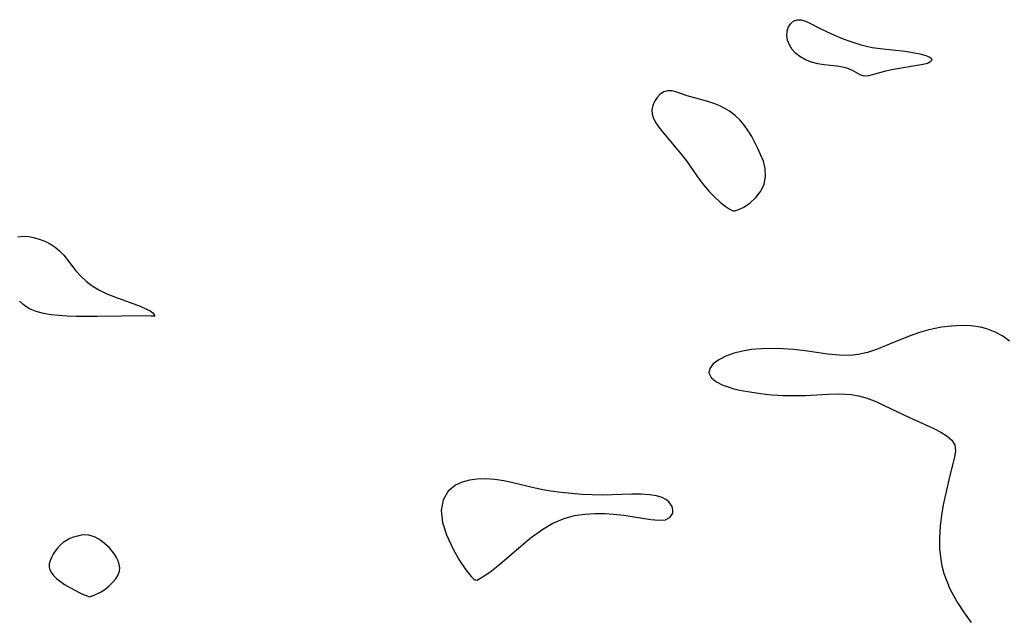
# Model space of a CAD drawing. Header units: metres. Extents: x 1073367 to 1082519, y 1569854 to 1574957.
# Tile 303 of 656: x 1075848 to 1076001, y 1572816 to 1572909. Entities that reach past the tile are written whole.
import ezdxf

# ---------------------------------------------------------------- set-up
doc = ezdxf.new("R2010")
doc.units = ezdxf.units.M
doc.layers.add('CGG_CurvaNivelLidar_v1', color=253, linetype='Continuous', lineweight=30)

msp = doc.modelspace()

# ---------------------------------------------------------------- linework, layer by layer
at = {"layer": 'CGG_CurvaNivelLidar_v1'}
for p, q in [((1075967.4626, 1572908.2863, 67.5), (1075967.9146, 1572908.6771, 67.5)), ((1075967.9146, 1572908.6771, 67.5), (1075968.452, 1572908.8797, 67.5)), ((1075968.452, 1572908.8797, 67.5), (1075969.0519, 1572908.8596, 67.5)), ((1075969.0519, 1572908.8596, 67.5), (1075969.7135, 1572908.6627, 67.5)), ((1075969.7135, 1572908.6627, 67.5), (1075970.4304, 1572908.3415, 67.5)), ((1075970.4304, 1572908.3415, 67.5), (1075972.026, 1572907.5075, 67.5)), ((1075966.8197, 1572906.4334, 67.5), (1075966.8874, 1572907.1269, 67.5)), ((1075966.8874, 1572907.1269, 67.5), (1075967.1124, 1572907.7561, 67.5)), ((1075967.1124, 1572907.7561, 67.5), (1075967.4626, 1572908.2863, 67.5)), ((1075972.026, 1572907.5075, 67.5), (1075973.0998, 1572906.9803, 67.5)), ((1075973.0998, 1572906.9803, 67.5), (1075974.2386, 1572906.4671, 67.5)), ((1075966.9388, 1572905.7013, 67.5), (1075966.8197, 1572906.4334, 67.5)), ((1075967.2294, 1572904.9672, 67.5), (1075966.9388, 1572905.7013, 67.5)), ((1075974.2386, 1572906.4671, 67.5), (1075975.4239, 1572905.9759, 67.5)), ((1075975.4239, 1572905.9759, 67.5), (1075976.6419, 1572905.5156, 67.5)), ((1075976.6419, 1572905.5156, 67.5), (1075978.3516, 1572904.9638, 67.5)), ((1075967.6713, 1572904.2632, 67.5), (1075967.2294, 1572904.9672, 67.5)), ((1075968.1995, 1572903.6695, 67.5), (1075967.6713, 1572904.2632, 67.5)), ((1075978.3516, 1572904.9638, 67.5), (1075980.0907, 1572904.5726, 67.5)), ((1075980.0907, 1572904.5726, 67.5), (1075981.3216, 1572904.3882, 67.5)), ((1075981.3216, 1572904.3882, 67.5), (1075985.1701, 1572903.9722, 67.5)), ((1075985.1701, 1572903.9722, 67.5), (1075986.4115, 1572903.798, 67.5)), ((1075986.4115, 1572903.798, 67.5), (1075987.5131, 1572903.5865, 67.5)), ((1075968.8557, 1572903.1298, 67.5), (1075968.1995, 1572903.6695, 67.5)), ((1075969.7293, 1572902.6244, 67.5), (1075968.8557, 1572903.1298, 67.5)), ((1075970.6921, 1572902.25, 67.5), (1075969.7293, 1572902.6244, 67.5)), ((1075971.6582, 1572902.0125, 67.5), (1075970.6921, 1572902.25, 67.5)), ((1075987.5131, 1572903.5865, 67.5), (1075988.4048, 1572903.3342, 67.5)), ((1075988.4048, 1572903.3342, 67.5), (1075988.9257, 1572903.1099, 67.5)), ((1075989.0469, 1572902.2619, 67.5), (1075988.7973, 1572902.1196, 67.5)), ((1075988.9257, 1572903.1099, 67.5), (1075989.2415, 1572902.876, 67.5)), ((1075989.2475, 1572902.4406, 67.5), (1075989.0469, 1572902.2619, 67.5)), ((1075989.2415, 1572902.876, 67.5), (1075989.3375, 1572902.6421, 67.5)), ((1075989.3375, 1572902.6421, 67.5), (1075989.2475, 1572902.4406, 67.5)), ((1075972.6474, 1572901.8559, 67.5), (1075971.6582, 1572902.0125, 67.5)), ((1075974.5922, 1572901.6313, 67.5), (1075972.6474, 1572901.8559, 67.5)), ((1075975.4942, 1572901.4887, 67.5), (1075974.5922, 1572901.6313, 67.5)), ((1075976.3085, 1572901.2739, 67.5), (1075975.4942, 1572901.4887, 67.5)), ((1075977.0231, 1572900.9574, 67.5), (1075976.3085, 1572901.2739, 67.5)), ((1075978.2292, 1572900.2876, 67.5), (1075977.0231, 1572900.9574, 67.5)), ((1075982.1853, 1572900.871, 67.5), (1075980.3182, 1572900.3499, 67.5)), ((1075983.3915, 1572901.1343, 67.5), (1075982.1853, 1572900.871, 67.5)), ((1075987.6863, 1572901.8419, 67.5), (1075983.3915, 1572901.1343, 67.5)), ((1075988.5, 1572902.0162, 67.5), (1075987.6863, 1572901.8419, 67.5)), ((1075988.7973, 1572902.1196, 67.5), (1075988.5, 1572902.0162, 67.5)), ((1075978.8612, 1572900.1214, 67.5), (1075978.2292, 1572900.2876, 67.5)), ((1075979.5331, 1572900.1675, 67.5), (1075978.8612, 1572900.1214, 67.5)), ((1075980.3182, 1572900.3499, 67.5), (1075979.5331, 1572900.1675, 67.5)), ((1075947.722, 1572897.645, 68), (1075947.1593, 1572897.2783, 68)), ((1075948.3398, 1572897.8305, 68), (1075947.722, 1572897.645, 68)), ((1075949.0143, 1572897.8024, 68), (1075948.3398, 1572897.8305, 68)), ((1075949.7347, 1572897.6141, 68), (1075949.0143, 1572897.8024, 68)), ((1075951.3387, 1572897.0424, 68), (1075949.7347, 1572897.6141, 68)), ((1075946.2729, 1572896.1696, 68), (1075946.0147, 1572895.538, 68)), ((1075946.6685, 1572896.7748, 68), (1075946.2729, 1572896.1696, 68)), ((1075947.1593, 1572897.2783, 68), (1075946.6685, 1572896.7748, 68)), ((1075954.546, 1572896.1576, 68), (1075951.3387, 1572897.0424, 68)), ((1075955.6528, 1572895.7991, 68), (1075954.546, 1572896.1576, 68)), ((1075946.0147, 1572895.538, 68), (1075945.8878, 1572894.8693, 68)), ((1075945.8878, 1572894.8693, 68), (1075945.9214, 1572894.1875, 68)), ((1075956.4462, 1572895.475, 68), (1075955.6528, 1572895.7991, 68)), ((1075957.2145, 1572895.0913, 68), (1075956.4462, 1572895.475, 68)), ((1075957.9472, 1572894.6428, 68), (1075957.2145, 1572895.0913, 68)), ((1075958.8167, 1572893.9694, 68), (1075957.9472, 1572894.6428, 68)), ((1075945.9214, 1572894.1875, 68), (1075946.1348, 1572893.5185, 68)), ((1075946.1348, 1572893.5185, 68), (1075946.4944, 1572892.8507, 68)), ((1075959.5756, 1572893.2305, 68), (1075958.8167, 1572893.9694, 68)), ((1075960.2382, 1572892.4379, 68), (1075959.5756, 1572893.2305, 68)), ((1075946.4944, 1572892.8507, 68), (1075946.9583, 1572892.1749, 68)), ((1075946.9583, 1572892.1749, 68), (1075947.526, 1572891.4408, 68)), ((1075960.8393, 1572891.5858, 68), (1075960.2382, 1572892.4379, 68)), ((1075961.3883, 1572890.6901, 68), (1075960.8393, 1572891.5858, 68)), ((1075947.526, 1572891.4408, 68), (1075950.4347, 1572887.9742, 68)), ((1075962.3387, 1572888.862, 68), (1075961.3883, 1572890.6901, 68)), ((1075962.7641, 1572887.9353, 68), (1075962.3387, 1572888.862, 68)), ((1075950.4347, 1572887.9742, 68), (1075951.2317, 1572886.9106, 68)), ((1075951.2317, 1572886.9106, 68), (1075952.9539, 1572884.4296, 68)), ((1075963.2022, 1572886.8696, 68), (1075962.7641, 1572887.9353, 68)), ((1075963.4876, 1572885.7189, 68), (1075963.2022, 1572886.8696, 68)), ((1075963.5445, 1572884.5163, 68), (1075963.4876, 1572885.7189, 68)), ((1075952.9539, 1572884.4296, 68), (1075953.9049, 1572883.1784, 68)), ((1075963.3141, 1572883.3239, 68), (1075963.5445, 1572884.5163, 68)), ((1075953.9049, 1572883.1784, 68), (1075954.7765, 1572882.1779, 68)), ((1075962.7845, 1572882.2199, 68), (1075963.3141, 1572883.3239, 68)), ((1075954.7765, 1572882.1779, 68), (1075955.6581, 1572881.2816, 68)), ((1075955.6581, 1572881.2816, 68), (1075956.5029, 1572880.5153, 68)), ((1075961.1506, 1572880.4039, 68), (1075962.0307, 1572881.2318, 68)), ((1075962.0307, 1572881.2318, 68), (1075962.7845, 1572882.2199, 68)), ((1075956.5029, 1572880.5153, 68), (1075957.263, 1572879.9033, 68)), ((1075957.263, 1572879.9033, 68), (1075957.8955, 1572879.4604, 68)), ((1075957.8955, 1572879.4604, 68), (1075958.3279, 1572879.209, 68)), ((1075958.7673, 1572879.1581, 68), (1075959.3946, 1572879.3578, 68)), ((1075959.3946, 1572879.3578, 68), (1075960.2429, 1572879.775, 68)), ((1075960.2429, 1572879.775, 68), (1075961.1506, 1572880.4039, 68)), ((1075958.3279, 1572879.209, 68), (1075958.5, 1572879.1653, 68)), ((1075958.5, 1572879.1653, 68), (1075958.7673, 1572879.1581, 68)), ((1075847.3749, 1572875.116, 67.5), (1075848.3393, 1572875.2043, 67.5)), ((1075848.3393, 1572875.2043, 67.5), (1075849.0662, 1572875.1445, 67.5)), ((1075849.0662, 1572875.1445, 67.5), (1075849.8109, 1572875.0009, 67.5)), ((1075849.8109, 1572875.0009, 67.5), (1075850.6832, 1572874.7493, 67.5)), ((1075850.6832, 1572874.7493, 67.5), (1075851.5457, 1572874.4166, 67.5)), ((1075851.5457, 1572874.4166, 67.5), (1075852.3784, 1572874.0064, 67.5)), ((1075852.3784, 1572874.0064, 67.5), (1075853.1601, 1572873.5168, 67.5)), ((1075853.1601, 1572873.5168, 67.5), (1075853.8672, 1572872.94, 67.5)), ((1075853.8672, 1572872.94, 67.5), (1075854.5098, 1572872.2432, 67.5)), ((1075854.5098, 1572872.2432, 67.5), (1075855.689, 1572870.6876, 67.5)), ((1075855.689, 1572870.6876, 67.5), (1075856.3916, 1572869.8285, 67.5)), ((1075856.3916, 1572869.8285, 67.5), (1075857.1607, 1572868.999, 67.5)), ((1075857.1607, 1572868.999, 67.5), (1075857.9953, 1572868.2195, 67.5)), ((1075857.9953, 1572868.2195, 67.5), (1075858.906, 1572867.512, 67.5)), ((1075858.906, 1572867.512, 67.5), (1075859.971, 1572866.8666, 67.5)), ((1075859.971, 1572866.8666, 67.5), (1075861.1952, 1572866.268, 67.5)), ((1075861.1952, 1572866.268, 67.5), (1075862.5284, 1572865.7205, 67.5)), ((1075862.5284, 1572865.7205, 67.5), (1075866.3688, 1572864.3138, 67.5)), ((1075848.0733, 1572864.6906, 67.5), (1075847.6577, 1572865.1152, 67.5)), ((1075848.4576, 1572864.3721, 67.5), (1075848.0733, 1572864.6906, 67.5)), ((1075849.2114, 1572863.9107, 67.5), (1075848.4576, 1572864.3721, 67.5)), ((1075866.3688, 1572864.3138, 67.5), (1075867.358, 1572863.8868, 67.5)), ((1075850.2417, 1572863.4937, 67.5), (1075849.2114, 1572863.9107, 67.5)), ((1075851.3599, 1572863.1999, 67.5), (1075850.2417, 1572863.4937, 67.5)), ((1075852.5417, 1572862.998, 67.5), (1075851.3599, 1572863.1999, 67.5)), ((1075853.7688, 1572862.8639, 67.5), (1075852.5417, 1572862.998, 67.5)), ((1075855.0276, 1572862.7794, 67.5), (1075853.7688, 1572862.8639, 67.5)), ((1075856.4203, 1572862.731, 67.5), (1075855.0276, 1572862.7794, 67.5)), ((1075859.6908, 1572862.7062, 67.5), (1075856.4203, 1572862.731, 67.5)), ((1075867.2612, 1572862.8159, 67.5), (1075859.6908, 1572862.7062, 67.5)), ((1075868.0746, 1572862.8038, 67.5), (1075867.2612, 1572862.8159, 67.5)), ((1075867.358, 1572863.8868, 67.5), (1075867.9211, 1572863.5866, 67.5)), ((1075867.9211, 1572863.5866, 67.5), (1075868.3276, 1572863.303, 67.5)), ((1075868.4757, 1572862.7583, 67.5), (1075868.0746, 1572862.8038, 67.5)), ((1075868.3276, 1572863.303, 67.5), (1075868.572, 1572863.0348, 67.5)), ((1075868.5, 1572862.7249, 67.5), (1075868.4757, 1572862.7583, 67.5)), ((1075868.5956, 1572862.79, 67.5), (1075868.5, 1572862.7249, 67.5)), ((1075868.572, 1572863.0348, 67.5), (1075868.6238, 1572862.8941, 67.5)), ((1075868.6238, 1572862.8941, 67.5), (1075868.5956, 1572862.79, 67.5)), ((1075989.8822, 1572860.8844, 68), (1075988.8821, 1572860.6663, 68)), ((1075990.887, 1572861.0549, 68), (1075989.8822, 1572860.8844, 68)), ((1075992.4375, 1572861.2385, 68), (1075990.887, 1572861.0549, 68)), ((1075993.9736, 1572861.3166, 68), (1075992.4375, 1572861.2385, 68)), ((1075995.478, 1572861.2681, 68), (1075993.9736, 1572861.3166, 68)), ((1075996.9309, 1572861.0635, 68), (1075995.478, 1572861.2681, 68)), ((1075997.9142, 1572860.8075, 68), (1075996.9309, 1572861.0635, 68)), ((1075985.9795, 1572859.7402, 68), (1075984.5566, 1572859.1758, 68)), ((1075987.4214, 1572860.2479, 68), (1075985.9795, 1572859.7402, 68)), ((1075988.8821, 1572860.6663, 68), (1075987.4214, 1572860.2479, 68)), ((1075999.1908, 1572860.3114, 68), (1075997.9142, 1572860.8075, 68)), ((1076000.3713, 1572859.6719, 68), (1075999.1908, 1572860.3114, 68)), ((1076001.4385, 1572858.9099, 68), (1076000.3713, 1572859.6719, 68)), ((1075984.5566, 1572859.1758, 68), (1075980.7559, 1572857.5881, 68)), ((1075957.3623, 1572856.5808, 68), (1075956.2558, 1572856.0026, 68)), ((1075958.6644, 1572857.0487, 68), (1075957.3623, 1572856.5808, 68)), ((1075959.9724, 1572857.3588, 68), (1075958.6644, 1572857.0487, 68)), ((1075961.3712, 1572857.5719, 68), (1075959.9724, 1572857.3588, 68)), ((1075962.8335, 1572857.7015, 68), (1075961.3712, 1572857.5719, 68)), ((1075964.7187, 1572857.7559, 68), (1075962.8335, 1572857.7015, 68)), ((1075966.2858, 1572857.7138, 68), (1075964.7187, 1572857.7559, 68)), ((1075967.8584, 1572857.5955, 68), (1075966.2858, 1572857.7138, 68)), ((1075969.6599, 1572857.3736, 68), (1075967.8584, 1572857.5955, 68)), ((1075973.2246, 1572856.8626, 68), (1075969.6599, 1572857.3736, 68)), ((1075974.9763, 1572856.6949, 68), (1075973.2246, 1572856.8626, 68)), ((1075976.6926, 1572856.6731, 68), (1075974.9763, 1572856.6949, 68)), ((1075977.9419, 1572856.7958, 68), (1075976.6926, 1572856.6731, 68)), ((1075979.3599, 1572857.1175, 68), (1075977.9419, 1572856.7958, 68)), ((1075980.7559, 1572857.5881, 68), (1075979.3599, 1572857.1175, 68)), ((1075955.4068, 1572855.3489, 68), (1075954.8677, 1572854.6543, 68)), ((1075956.2558, 1572856.0026, 68), (1075955.4068, 1572855.3489, 68)), ((1075954.8677, 1572854.6543, 68), (1075954.7201, 1572853.959, 68)), ((1075954.7201, 1572853.959, 68), (1075955.0606, 1572853.2611, 68)), ((1075955.0606, 1572853.2611, 68), (1075955.8273, 1572852.6234, 68)), ((1075955.8273, 1572852.6234, 68), (1075956.9187, 1572852.066, 68)), ((1075956.9187, 1572852.066, 68), (1075957.7317, 1572851.7668, 68)), ((1075957.7317, 1572851.7668, 68), (1075958.6238, 1572851.5047, 68)), ((1075958.6238, 1572851.5047, 68), (1075959.8091, 1572851.2275, 68)), ((1075959.8091, 1572851.2275, 68), (1075961.068, 1572850.9926, 68)), ((1075961.068, 1572850.9926, 68), (1075962.7571, 1572850.7451, 68)), ((1075962.7571, 1572850.7451, 68), (1075964.5056, 1572850.5644, 68)), ((1075964.5056, 1572850.5644, 68), (1075966.2709, 1572850.4611, 68)), ((1075966.2709, 1572850.4611, 68), (1075968.0518, 1572850.431, 68)), ((1075968.0518, 1572850.431, 68), (1075969.7381, 1572850.464, 68)), ((1075969.7381, 1572850.464, 68), (1075973.2611, 1572850.6365, 68)), ((1075973.2611, 1572850.6365, 68), (1075975.0706, 1572850.6809, 68)), ((1075975.0706, 1572850.6809, 68), (1075976.8286, 1572850.5874, 68)), ((1075976.8286, 1572850.5874, 68), (1075977.9588, 1572850.4059, 68)), ((1075977.9588, 1572850.4059, 68), (1075979.3283, 1572850.0215, 68)), ((1075979.3283, 1572850.0215, 68), (1075980.6609, 1572849.5038, 68)), ((1075980.6609, 1572849.5038, 68), (1075981.9738, 1572848.9048, 68)), ((1075981.9738, 1572848.9048, 68), (1075985.8968, 1572847.033, 68)), ((1075985.8968, 1572847.033, 68), (1075989.6513, 1572845.3041, 68)), ((1075989.6513, 1572845.3041, 68), (1075990.7665, 1572844.7406, 68)), ((1075990.7665, 1572844.7406, 68), (1075991.7231, 1572844.1444, 68)), ((1075991.7231, 1572844.1444, 68), (1075992.4623, 1572843.4929, 68)), ((1075992.4623, 1572843.4929, 68), (1075992.9129, 1572842.7595, 68)), ((1075992.9129, 1572842.7595, 68), (1075993.0188, 1572841.7768, 68)), ((1075993.0188, 1572841.7768, 68), (1075992.8144, 1572840.6432, 68)), ((1075992.8144, 1572840.6432, 68), (1075992.1435, 1572838.0146, 68)), ((1075992.1435, 1572838.0146, 68), (1075991.1359, 1572833.4382, 68)), ((1075915.3838, 1572836.4922, 68), (1075914.2337, 1572835.5705, 68)), ((1075916.4139, 1572836.9459, 68), (1075915.3838, 1572836.4922, 68)), ((1075917.5394, 1572837.2601, 68), (1075916.4139, 1572836.9459, 68)), ((1075918.736, 1572837.4363, 68), (1075917.5394, 1572837.2601, 68)), ((1075920.0727, 1572837.4738, 68), (1075918.736, 1572837.4363, 68)), ((1075921.4486, 1572837.3776, 68), (1075920.0727, 1572837.4738, 68)), ((1075922.8475, 1572837.1694, 68), (1075921.4486, 1572837.3776, 68)), ((1075924.0878, 1572836.91, 68), (1075922.8475, 1572837.1694, 68)), ((1075927.7621, 1572836.029, 68), (1075924.0878, 1572836.91, 68)), ((1075914.2337, 1572835.5705, 68), (1075913.4596, 1572834.2193, 68)), ((1075928.9353, 1572835.7885, 68), (1075927.7621, 1572836.029, 68)), ((1075930.1816, 1572835.5761, 68), (1075928.9353, 1572835.7885, 68)), ((1075931.7745, 1572835.3582, 68), (1075930.1816, 1572835.5761, 68)), ((1075933.378, 1572835.1907, 68), (1075931.7745, 1572835.3582, 68)), ((1075934.9838, 1572835.0701, 68), (1075933.378, 1572835.1907, 68)), ((1075936.5835, 1572834.9952, 68), (1075934.9838, 1572835.0701, 68)), ((1075938.1673, 1572834.9666, 68), (1075936.5835, 1572834.9952, 68)), ((1075939.7035, 1572834.9838, 68), (1075938.1673, 1572834.9666, 68)), ((1075942.7694, 1572835.0859, 68), (1075939.7035, 1572834.9838, 68)), ((1075944.1978, 1572835.0938, 68), (1075942.7694, 1572835.0859, 68)), ((1075945.5248, 1572835.0157, 68), (1075944.1978, 1572835.0938, 68)), ((1075946.5645, 1572834.8453, 68), (1075945.5248, 1572835.0157, 68)), ((1075913.4596, 1572834.2193, 68), (1075913.1589, 1572832.5408, 68)), ((1075947.4718, 1572834.56, 68), (1075946.5645, 1572834.8453, 68)), ((1075948.0467, 1572834.2611, 68), (1075947.4718, 1572834.56, 68)), ((1075948.5111, 1572833.8983, 68), (1075948.0467, 1572834.2611, 68)), ((1075949.0118, 1572833.1845, 68), (1075948.5111, 1572833.8983, 68)), ((1075991.1359, 1572833.4382, 68), (1075990.8596, 1572831.8302, 68)), ((1075913.1589, 1572832.5408, 68), (1075913.3641, 1572830.7049, 68)), ((1075933.8747, 1572831.7742, 68), (1075935.4304, 1572831.9904, 68)), ((1075935.4304, 1572831.9904, 68), (1075936.9995, 1572832.0884, 68)), ((1075936.9995, 1572832.0884, 68), (1075938.5673, 1572832.0855, 68)), ((1075938.5673, 1572832.0855, 68), (1075939.929, 1572832.0013, 68)), ((1075939.929, 1572832.0013, 68), (1075941.4885, 1572831.8247, 68)), ((1075941.4885, 1572831.8247, 68), (1075945.6911, 1572831.1734, 68)), ((1075948.7076, 1572831.5197, 68), (1075949.1066, 1572832.1698, 68)), ((1075949.1459, 1572832.6673, 68), (1075949.0118, 1572833.1845, 68)), ((1075949.1066, 1572832.1698, 68), (1075949.1459, 1572832.6673, 68)), ((1075990.8596, 1572831.8302, 68), (1075990.6548, 1572830.1066, 68)), ((1075913.3641, 1572830.7049, 68), (1075913.9567, 1572828.7802, 68)), ((1075928.9083, 1572829.6617, 68), (1075930.5044, 1572830.5938, 68)), ((1075930.5044, 1572830.5938, 68), (1075932.2252, 1572831.3259, 68)), ((1075932.2252, 1572831.3259, 68), (1075933.8747, 1572831.7742, 68)), ((1075945.6911, 1572831.1734, 68), (1075946.9439, 1572831.0361, 68)), ((1075946.9439, 1572831.0361, 68), (1075947.9638, 1572831.1166, 68)), ((1075947.9638, 1572831.1166, 68), (1075948.7076, 1572831.5197, 68)), ((1075857.8055, 1572828.7627, 68), (1075857.216, 1572828.7126, 68)), ((1075858.3854, 1572828.7242, 68), (1075857.8055, 1572828.7627, 68)), ((1075913.9567, 1572828.7802, 68), (1075914.9854, 1572826.5307, 68)), ((1075926.9766, 1572828.2505, 68), (1075928.9083, 1572829.6617, 68)), ((1075990.6548, 1572830.1066, 68), (1075990.5541, 1572828.3691, 68)), ((1075854.4084, 1572827.5659, 68), (1075853.9543, 1572827.1731, 68)), ((1075854.9189, 1572827.9042, 68), (1075854.4084, 1572827.5659, 68)), ((1075855.4665, 1572828.1855, 68), (1075854.9189, 1572827.9042, 68)), ((1075856.0384, 1572828.4151, 68), (1075855.4665, 1572828.1855, 68)), ((1075856.6244, 1572828.5928, 68), (1075856.0384, 1572828.4151, 68)), ((1075857.216, 1572828.7126, 68), (1075856.6244, 1572828.5928, 68)), ((1075858.8957, 1572828.5986, 68), (1075858.3854, 1572828.7242, 68)), ((1075859.3925, 1572828.4, 68), (1075858.8957, 1572828.5986, 68)), ((1075859.8755, 1572828.1445, 68), (1075859.3925, 1572828.4, 68)), ((1075860.3439, 1572827.8438, 68), (1075859.8755, 1572828.1445, 68)), ((1075860.7948, 1572827.506, 68), (1075860.3439, 1572827.8438, 68)), ((1075861.2242, 1572827.1359, 68), (1075860.7948, 1572827.506, 68)), ((1075925.1299, 1572826.7097, 68), (1075926.9766, 1572828.2505, 68)), ((1075990.5541, 1572828.3691, 68), (1075990.5753, 1572826.6351, 68)), ((1075852.8541, 1572825.7689, 68), (1075852.5815, 1572825.2655, 68)), ((1075853.1776, 1572826.2614, 68), (1075852.8541, 1572825.7689, 68)), ((1075853.5449, 1572826.7334, 68), (1075853.1776, 1572826.2614, 68)), ((1075853.9543, 1572827.1731, 68), (1075853.5449, 1572826.7334, 68)), ((1075861.6257, 1572826.7353, 68), (1075861.2242, 1572827.1359, 68)), ((1075862.0261, 1572826.2625, 68), (1075861.6257, 1572826.7353, 68)), ((1075862.3827, 1572825.7631, 68), (1075862.0261, 1572826.2625, 68)), ((1075862.6913, 1572825.2454, 68), (1075862.3827, 1572825.7631, 68)), ((1075914.9854, 1572826.5307, 68), (1075915.9849, 1572824.7943, 68)), ((1075921.9576, 1572823.9837, 68), (1075925.1299, 1572826.7097, 68)), ((1075990.5753, 1572826.6351, 68), (1075990.7448, 1572824.9216, 68)), ((1075852.2476, 1572824.2601, 68), (1075852.2359, 1572823.7749, 68)), ((1075852.3726, 1572824.7599, 68), (1075852.2476, 1572824.2601, 68)), ((1075852.5815, 1572825.2655, 68), (1075852.3726, 1572824.7599, 68)), ((1075862.942, 1572824.7161, 68), (1075862.6913, 1572825.2454, 68)), ((1075863.118, 1572824.1802, 68), (1075862.942, 1572824.7161, 68)), ((1075863.1939, 1572823.6425, 68), (1075863.118, 1572824.1802, 68)), ((1075915.9849, 1572824.7943, 68), (1075916.9676, 1572823.3459, 68)), ((1075990.7448, 1572824.9216, 68), (1075990.9233, 1572823.955, 68)), ((1075852.2359, 1572823.7749, 68), (1075852.3604, 1572823.3182, 68)), ((1075852.3604, 1572823.3182, 68), (1075852.5989, 1572822.8808, 68)), ((1075852.5989, 1572822.8808, 68), (1075852.928, 1572822.4573, 68)), ((1075862.9466, 1572822.5456, 68), (1075863.1466, 1572823.109, 68)), ((1075863.1466, 1572823.109, 68), (1075863.1939, 1572823.6425, 68)), ((1075916.9676, 1572823.3459, 68), (1075917.8083, 1572822.3034, 68)), ((1075919.836, 1572822.3881, 68), (1075920.6839, 1572822.9835, 68)), ((1075920.6839, 1572822.9835, 68), (1075921.9576, 1572823.9837, 68)), ((1075990.9233, 1572823.955, 68), (1075991.2484, 1572822.752, 68)), ((1075991.2484, 1572822.752, 68), (1075991.6721, 1572821.5718, 68)), ((1075852.928, 1572822.4573, 68), (1075853.3907, 1572822.0103, 68)), ((1075853.3907, 1572822.0103, 68), (1075853.977, 1572821.5423, 68)), ((1075853.977, 1572821.5423, 68), (1075854.6489, 1572821.0738, 68)), ((1075861.5251, 1572820.7899, 68), (1075862.1027, 1572821.3528, 68)), ((1075862.1027, 1572821.3528, 68), (1075862.5876, 1572821.949, 68)), ((1075862.5876, 1572821.949, 68), (1075862.9466, 1572822.5456, 68)), ((1075917.8083, 1572822.3034, 68), (1075918.3344, 1572821.8017, 68)), ((1075918.3344, 1572821.8017, 68), (1075918.5, 1572821.7642, 68)), ((1075918.5, 1572821.7642, 68), (1075918.7049, 1572821.7565, 68)), ((1075918.7049, 1572821.7565, 68), (1075919.1624, 1572821.9744, 68)), ((1075919.1624, 1572821.9744, 68), (1075919.836, 1572822.3881, 68)), ((1075991.6721, 1572821.5718, 68), (1075992.1826, 1572820.4058, 68)), ((1075854.6489, 1572821.0738, 68), (1075856.1008, 1572820.2149, 68)), ((1075856.1008, 1572820.2149, 68), (1075857.3049, 1572819.6289, 68)), ((1075857.3049, 1572819.6289, 68), (1075858.5, 1572819.1299, 68)), ((1075859.2455, 1572819.3942, 68), (1075860.3068, 1572819.9225, 68)), ((1075860.3068, 1572819.9225, 68), (1075860.8883, 1572820.2913, 68)), ((1075860.8883, 1572820.2913, 68), (1075861.5251, 1572820.7899, 68)), ((1075992.1826, 1572820.4058, 68), (1075992.7662, 1572819.2621, 68)), ((1075858.5, 1572819.1299, 68), (1075859.2455, 1572819.3942, 68)), ((1075992.7662, 1572819.2621, 68), (1075993.4145, 1572818.1422, 68)), ((1075993.4145, 1572818.1422, 68), (1075994.4074, 1572816.6293, 68)), ((1075994.4074, 1572816.6293, 68), (1075995.4849, 1572815.16, 68))]:
    msp.add_line(p, q, dxfattribs=at)

doc.saveas('drawing.dxf')
